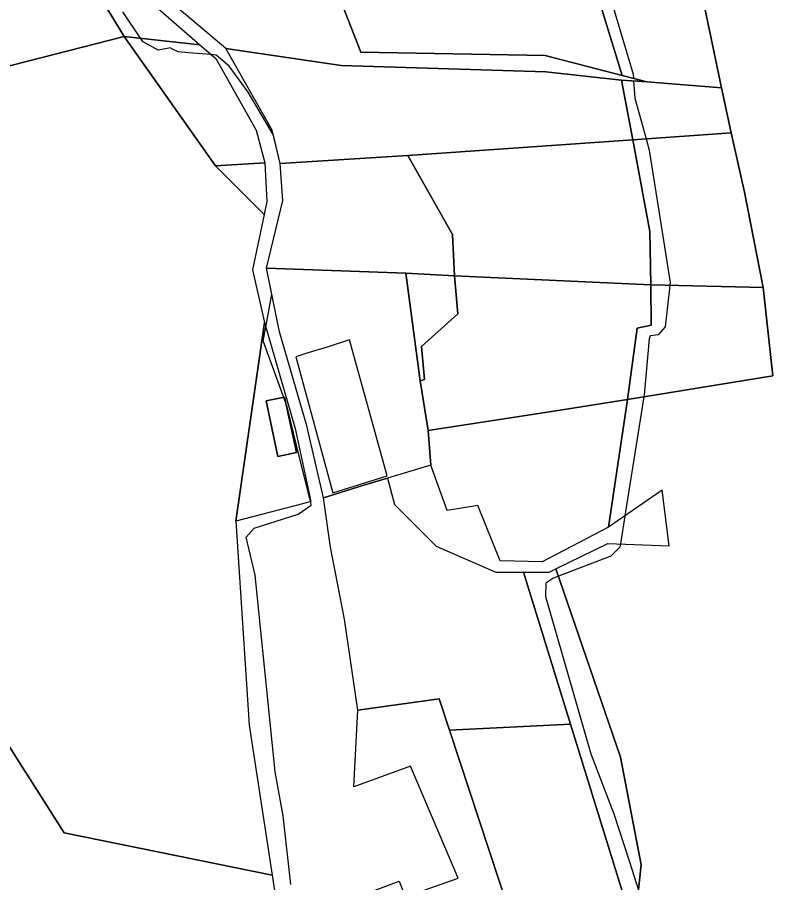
# Model space of a CAD drawing. Extents: x -477304 to -465429, y -1159113 to -1149210.
# Drawn here: x -474123.8 to -473963.4, y -1153633.1 to -1153449.4 of the extents above; entities that cross this region are included whole.
import ezdxf

# ---------------------------------------------------------------- set-up
doc = ezdxf.new("R2010")
doc.units = 0
for name, color, linetype in [('BPEJ_s', 7, 'Continuous'), ('orna_s', 7, 'Continuous'), ('PUPFL_s', 7, 'Continuous'), ('trav_porost_s', 7, 'Continuous'), ('zahrada_s', 7, 'Continuous')]:
    doc.layers.add(name, color=color, linetype=linetype)

msp = doc.modelspace()

# ---------------------------------------------------------------- linework, layer by layer
at = {"layer": 'BPEJ_s'}
for points in [[(-473999.89, -1153438.39), (-473993.07, -1153461.46), (-473993, -1153462.37), (-473990.15, -1153463.1), (-473992.95, -1153462.93), (-473992.65, -1153466.57), (-473991.83, -1153469.6), (-473990.31, -1153475.23), (-473989.67, -1153477.63), (-473985.2, -1153505.72), (-473985.27, -1153506.32), (-473986.26, -1153515.08), (-473987.75, -1153516.78), (-473988.84, -1153516.92), (-473989.45, -1153517), (-473989.67, -1153517.64), (-473990.73, -1153529.55), (-473990.8, -1153529.99), (-473994.78, -1153555.21), (-473995.73, -1153561.19), (-473995.84, -1153561.89), (-473997.75, -1153563.81), (-474008.9, -1153568.04), (-474010.09, -1153568.49), (-474011.58, -1153569.55), (-474011.62, -1153572.32), (-474002.01, -1153605.73), (-473997.11, -1153618.49), (-473993.85, -1153628.64), (-473991.92, -1153634.67)], [(-473999.89, -1153438.39), (-473993.07, -1153461.46), (-473993, -1153462.37), (-473990.15, -1153463.1), (-473992.95, -1153462.93), (-473992.65, -1153466.57), (-473991.83, -1153469.6), (-473990.31, -1153475.23), (-473989.67, -1153477.63), (-473985.2, -1153505.72), (-473985.27, -1153506.32), (-473986.26, -1153515.08), (-473987.75, -1153516.78), (-473988.84, -1153516.92), (-473989.45, -1153517), (-473989.67, -1153517.64), (-473990.73, -1153529.55), (-473990.8, -1153529.99), (-473994.78, -1153555.21), (-473995.73, -1153561.19), (-473995.84, -1153561.89), (-473997.75, -1153563.81), (-474008.9, -1153568.04), (-474010.09, -1153568.49), (-474011.58, -1153569.55), (-474011.62, -1153572.32), (-474002.01, -1153605.73), (-473997.11, -1153618.49), (-473993.85, -1153628.64), (-473991.92, -1153634.67)], [(-474065.72, -1153633.48), (-474067.33, -1153618.92), (-474069.03, -1153609.56), (-474070.1, -1153599.08), (-474073.29, -1153567.85), (-474075.21, -1153559.77), (-474073.5, -1153557.85), (-474064.14, -1153554.87), (-474061.39, -1153552.96), (-474061.43, -1153552.75), (-474061.57, -1153552.18), (-474064.43, -1153540.48), (-474066.48, -1153532.1), (-474071.59, -1153518.06), (-474071.05, -1153515.16), (-474069.76, -1153508.19), (-474070.9, -1153502.68), (-474067.44, -1153488.28), (-474067.98, -1153480.47), (-474069.44, -1153474.44), (-474074.78, -1153465.29), (-474078.82, -1153459.76), (-474081.59, -1153457.42), (-474082.64, -1153457.34), (-474087.46, -1153456.96), (-474089.67, -1153456.78), (-474090.87, -1153456.18), (-474091.38, -1153455.93), (-474091.64, -1153455.97), (-474093.93, -1153456.36), (-474097.12, -1153454.65), (-474097.38, -1153454.26), (-474097.65, -1153453.87), (-474101.38, -1153448.27)], [(-474067.98, -1153480.47), (-474069.44, -1153474.44), (-474074.78, -1153465.29), (-474078.82, -1153459.76), (-474081.59, -1153457.42), (-474082.64, -1153457.34), (-474087.46, -1153456.96), (-474089.67, -1153456.78), (-474090.87, -1153456.18), (-474091.38, -1153455.93), (-474091.64, -1153455.97), (-474093.93, -1153456.36), (-474097.12, -1153454.65), (-474097.38, -1153454.26), (-474097.65, -1153453.87), (-474101.38, -1153448.27)], [(-474065.72, -1153633.48), (-474067.33, -1153618.92), (-474069.03, -1153609.56), (-474070.1, -1153599.08), (-474073.29, -1153567.85), (-474075.21, -1153559.77), (-474073.5, -1153557.85), (-474064.14, -1153554.87), (-474061.39, -1153552.96), (-474061.43, -1153552.75), (-474061.57, -1153552.18), (-474064.43, -1153540.48), (-474066.48, -1153532.1), (-474071.59, -1153518.06), (-474071.05, -1153515.16), (-474069.76, -1153508.19), (-474070.9, -1153502.68), (-474067.44, -1153488.28), (-474067.98, -1153480.47)]]:
    msp.add_lwpolyline(points, dxfattribs=at)
at = {"layer": 'orna_s'}
for points in [[(-474030.95, -1153504.32), (-474031.41, -1153495.53), (-474040.92, -1153478.77), (-473993.1, -1153475.43), (-473989.48, -1153494.89), (-473989.3, -1153506.23)], [(-474037.35, -1153526.29), (-474038, -1153519.32), (-474030.3, -1153512.37), (-474030.95, -1153504.32), (-473989.3, -1153506.23), (-473989.2, -1153514.78), (-473992.18, -1153515.36), (-473994.27, -1153530.56), (-474010.79, -1153533.12), (-474036.55, -1153537.11), (-474038.29, -1153526.57)], [(-473994.27, -1153530.56), (-473998.28, -1153557.6), (-474012.39, -1153564.97), (-474021.28, -1153564.79), (-474026, -1153553.03), (-474032.55, -1153554.07), (-474036, -1153544.45), (-474036.55, -1153537.11), (-474010.79, -1153533.12)], [(-474018.73, -1153672.6), (-474013.18, -1153684.64), (-474029.55, -1153691.68), (-474030.37, -1153690.05), (-474034.58, -1153691.81), (-474039.33, -1153693.9), (-474043.01, -1153664.39), (-474045.66, -1153659.42), (-474041.26, -1153657.27), (-474017.25, -1153645.59), (-474032.04, -1153600.69), (-474006.35, -1153599.46), (-473992.8, -1153643.11), (-473996.2, -1153665.65)]]:
    msp.add_lwpolyline(points, close=True, dxfattribs=at)
at = {"layer": 'PUPFL_s'}
for points in [[(-473990.15, -1153463.1), (-473995.37, -1153461.77), (-474017.29, -1153390.27), (-473991.92, -1153380.15), (-473974.31, -1153464.38)], [(-474098.81, -1153443.23), (-474085.02, -1153455.26), (-474101.15, -1153453.48), (-474111.58, -1153436.2), (-474112.72, -1153409.78), (-474105.79, -1153417.38), (-474105.14, -1153428.44)], [(-474071.42, -1153491.25), (-474073.88, -1153503.03), (-474071.34, -1153514.17), (-474077.43, -1153556.38), (-474074.55, -1153599.65), (-474069.67, -1153631.47), (-474113.87, -1153622.53), (-474204.61, -1153479.97), (-474101.15, -1153453.48), (-474081.71, -1153480.95)], [(-474101.15, -1153453.48), (-474085.02, -1153455.26), (-474081.66, -1153458.19), (-474073.06, -1153473.36), (-474071.25, -1153480.31), (-474081.71, -1153480.95)], [(-473972.26, -1153473.97), (-473993.1, -1153475.43), (-473995.51, -1153462.78), (-473990.15, -1153463.1), (-473974.31, -1153464.38)], [(-473972.26, -1153473.97), (-473969.39, -1153486.52), (-473965.41, -1153506.77), (-473989.3, -1153506.23), (-473989.48, -1153494.89), (-473993.1, -1153475.43)], [(-474081.71, -1153480.95), (-474071.25, -1153480.31), (-474070.84, -1153488.48), (-474071.42, -1153491.25)], [(-473994.27, -1153530.56), (-473992.18, -1153515.36), (-473989.2, -1153514.78), (-473989.3, -1153506.23), (-473965.41, -1153506.77), (-473963.41, -1153525.52)], [(-474061.5, -1153552.16), (-474062.97, -1153552.61), (-474077.43, -1153556.38), (-474071.34, -1153514.17), (-474064.78, -1153536.66)], [(-474064.56, -1153541.77), (-474067.05, -1153530.01), (-474071, -1153530.79), (-474068.5, -1153542.6)], [(-474071, -1153530.79), (-474067.05, -1153530.01), (-474064.56, -1153541.77), (-474068.5, -1153542.6)], [(-474009.44, -1153566.45), (-473995.72, -1153606.47), (-473991.36, -1153629.33), (-473992.8, -1153643.11), (-474006.35, -1153599.46), (-474016.36, -1153567.15), (-474010.88, -1153567.15)]]:
    msp.add_lwpolyline(points, close=True, dxfattribs=at)
for points in [[(-473992.8, -1153643.11), (-473991.36, -1153629.33), (-473995.72, -1153606.47), (-474009.44, -1153566.45), (-473998.43, -1153561.08), (-473985.36, -1153561.6), (-473986.87, -1153549.79), (-473998.28, -1153557.6), (-473994.27, -1153530.56), (-473963.41, -1153525.52), (-473965.41, -1153506.77), (-473969.39, -1153486.52), (-473972.26, -1153473.97), (-473974.31, -1153464.38), (-473991.92, -1153380.15)], [(-474111.58, -1153436.2), (-474101.15, -1153453.48), (-474204.61, -1153479.97), (-474113.87, -1153622.53), (-474069.67, -1153631.47), (-474067.12, -1153648.31), (-474056.31, -1153664.61), (-474054.16, -1153673.41), (-474078.06, -1153647.3), (-474084.75, -1153643.99), (-474090.58, -1153646.36), (-474093.46, -1153653.42), (-474126.65, -1153649.57)]]:
    msp.add_lwpolyline(points, dxfattribs=at)
at = {"layer": 'trav_porost_s'}
for points in [[(-474050.85, -1153378.33), (-474049.58, -1153377.97), (-474041.07, -1153376.42), (-474041.83, -1153372.25), (-474040.15, -1153370.53), (-474038.88, -1153364.08), (-474029.5, -1153377.25), (-474017.29, -1153390.27), (-473995.37, -1153461.77), (-474011.74, -1153457.55), (-474050.9, -1153456.8), (-474055.58, -1153444.66), (-474062.01, -1153444.46), (-474087.26, -1153413.88), (-474079.02, -1153407.3), (-474076.72, -1153405.57), (-474057.02, -1153403.49), (-474044.92, -1153393.37)], [(-474011.74, -1153457.55), (-473995.37, -1153461.77), (-473990.15, -1153463.1), (-473995.51, -1153462.78), (-474011.58, -1153461.01), (-474055.03, -1153459.64), (-474079.53, -1153456.07), (-474095.77, -1153442.33), (-474101.96, -1153427.64), (-474102.89, -1153413.22), (-474100.52, -1153401.64), (-474093.21, -1153387.67), (-474090.91, -1153386.57), (-474091, -1153388.68), (-474097.47, -1153411.95), (-474084.88, -1153406.54), (-474080.22, -1153399.93), (-474079.02, -1153407.3), (-474087.26, -1153413.88), (-474062.01, -1153444.46), (-474055.58, -1153444.66), (-474050.9, -1153456.8)], [(-474079.53, -1153456.07), (-474055.03, -1153459.64), (-474011.58, -1153461.01), (-473995.51, -1153462.78), (-473993.1, -1153475.43), (-474040.92, -1153478.77), (-474067.98, -1153480.47), (-474069.71, -1153473.34)], [(-474070.9, -1153502.68), (-474067.44, -1153488.28), (-474067.98, -1153480.47), (-474040.92, -1153478.77), (-474031.41, -1153495.53), (-474030.95, -1153504.32), (-474041.31, -1153503.74)], [(-474041.31, -1153503.74), (-474038.29, -1153526.57), (-474036.55, -1153537.11), (-474036, -1153544.45), (-474045.23, -1153547.21), (-474050.2, -1153548.69), (-474058.76, -1153551.41), (-474062.31, -1153536.14), (-474068.12, -1153516.14), (-474070.9, -1153502.68)], [(-474038.29, -1153526.57), (-474041.31, -1153503.74), (-474030.95, -1153504.32), (-474030.3, -1153512.37), (-474038, -1153519.32), (-474037.35, -1153526.29)], [(-474062.32, -1153520.72), (-474064.67, -1153521.48), (-474056.83, -1153550.33), (-474045.26, -1153546.76), (-474053.3, -1153517.85), (-474058.05, -1153519.42)], [(-474054.33, -1153577.18), (-474057.31, -1153561.89), (-474058.76, -1153551.41), (-474050.2, -1153548.69), (-474045.23, -1153547.21), (-474043.71, -1153552.8), (-474034.89, -1153561.65), (-474022.22, -1153567.15), (-474016.36, -1153567.15), (-474006.35, -1153599.46), (-474032.04, -1153600.69), (-474034.24, -1153594.07), (-474051.54, -1153596.47)]]:
    msp.add_lwpolyline(points, close=True, dxfattribs=at)
at = {"layer": 'zahrada_s'}
msp.add_lwpolyline([(-474040.32, -1153608.33), (-474052.35, -1153612.75), (-474051.54, -1153596.47), (-474034.24, -1153594.07), (-474032.04, -1153600.69), (-474017.25, -1153645.59), (-474041.26, -1153657.27), (-474045.66, -1153659.42), (-474047.09, -1153660.11), (-474048.83, -1153652.93), (-474053.57, -1153636.74), (-474048.41, -1153634.85), (-474042.71, -1153632.76), (-474041.48, -1153636.11), (-474030.22, -1153632.1)], close=True, dxfattribs=at)

doc.saveas('drawing.dxf')
